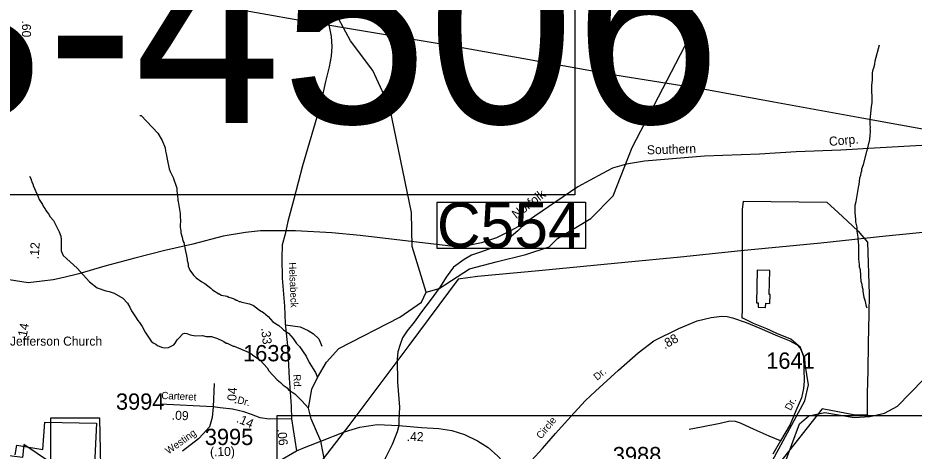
# Model space of a CAD drawing. Extents: x 1551653 to 1702041, y 811336 to 920032.
# Drawn here: x 1606239 to 1614363, y 908191 to 912119 of the extents above; entities that cross this region are included whole.
import ezdxf

# ---------------------------------------------------------------- set-up
doc = ezdxf.new("R2010")
doc.units = 0
for name, color, linetype in [('Old_Level_11', 7, 'Continuous'), ('Old_Level_14', 7, 'Continuous'), ('Old_Level_17', 7, 'Continuous'), ('Old_Level_22', 7, 'Continuous'), ('Old_Level_3', 7, 'Continuous'), ('Old_Level_31', 7, 'Continuous'), ('Old_Level_32', 7, 'Continuous'), ('Old_Level_35', 7, 'Continuous'), ('Old_Level_41', 7, 'Continuous'), ('Old_Level_44', 7, 'Continuous'), ('Old_Level_48', 7, 'Continuous'), ('Old_Level_49', 7, 'Continuous'), ('Old_Level_50', 7, 'Continuous'), ('Old_Level_56', 7, 'Continuous'), ('Old_Level_59', 7, 'Continuous'), ('Old_Level_62', 7, 'Continuous'), ('Old_Level_8', 7, 'Continuous')]:
    doc.layers.add(name, color=color, linetype=linetype)

msp = doc.modelspace()

# ---------------------------------------------------------------- linework, layer by layer
at = {"layer": 'Old_Level_3'}
for points in [[(1611286.614, 910514.524), (1604450.097, 910514.524), (1604450.097, 913433.125), (1611286.614, 913433.125), (1611286.614, 910514.524)], [(1615425.834, 905595.344), (1608589.316, 905595.344), (1608589.316, 908513.945), (1615425.834, 908513.945), (1615425.834, 905595.344)]]:
    msp.add_lwpolyline(points, dxfattribs=at)
at = {"layer": 'Old_Level_31'}
msp.add_line((1608986.415, 908280.581), (1608986.415, 908280.581), dxfattribs=at)
msp.add_lwpolyline([(1610040.631, 910446.99), (1611383.687, 910446.99), (1611383.687, 910028.114), (1610040.631, 910028.114), (1610040.631, 910446.99)], dxfattribs=at)
at = {"layer": 'Old_Level_32'}
for p, q in [((1608019.64, 908803.299), (1608008.475, 908591.396)), ((1608008.475, 908591.396), (1607527.346, 908615.875)), ((1608718.19, 908482.781), (1608763.818, 908193.999))]:
    msp.add_line(p, q, dxfattribs=at)
for points in [[(1609025.076, 912148.649), (1609054.366, 912071.172), (1609078.163, 911951.617), (1609085.549, 911860.808), (1609078.461, 911772.154), (1609060.741, 911676.408), (1609028.845, 911541.653), (1608979.229, 911321.791), (1608819.75, 910779.227), (1608741.781, 910474.257), (1608686.946, 910272.134), (1608667.959, 910187.197)], [(1608667.959, 910187.197), (1608660.851, 910157.899), (1608634.756, 910059.982), (1608631.495, 909941.176), (1608634.756, 909758.398), (1608654.327, 909503.816), (1608660.851, 909347.149), (1608683.684, 909144.788), (1608696.732, 908851.038), (1608716.303, 908599.72), (1608718.19, 908482.781)], [(1610895.545, 908105.542), (1610995.828, 908214.544), (1611113.551, 908349.708), (1611166.599, 908411.476), (1611281.415, 908539.372), (1611383.877, 908649.102), (1611473.986, 908733.397), (1611684.687, 908926.339), (1611860.94, 909081.653), (1612003.739, 909190.482), (1612229.012, 909303.845), (1612397.603, 909372.153), (1612524.046, 909402.674), (1612621.422, 909415.755), (1612667.93, 909411.394), (1612715.891, 909398.314), (1612840.881, 909357.62), (1612964.717, 909305.574), (1613125.793, 909235.662), (1613231.216, 909194.494), (1613302.326, 909153.421), (1613328.486, 909127.26), (1613338.66, 909105.46), (1613360.461, 909047.325), (1613367.001, 908824.233), (1613361.187, 908757.378), (1613343.746, 908673.082), (1613322.673, 908624.395), (1613292.152, 908557.54), (1613238.916, 908430.687), (1613153.287, 908283.738), (1613083.989, 908162.672)], [(1608008.475, 908591.396), (1607998.689, 908495.111), (1607975.856, 908411.882), (1607918.773, 908346.604), (1607874.737, 908302.542), (1607732.161, 908191.289)], [(1608718.19, 908482.781), (1608515.698, 908480.424), (1608435.781, 908493.48), (1608355.865, 908522.855), (1608285.735, 908545.701), (1608184.616, 908570.181), (1608073.713, 908583.236), (1608008.475, 908591.396)], [(1608763.818, 908193.999), (1608851.38, 908228.843), (1608986.415, 908280.581), (1609198.917, 908365.252), (1609339.736, 908408.371), (1609494.788, 908431.075), (1609692.155, 908423.829), (1609898.533, 908404.936), (1610054.044, 908394.762), (1610171.767, 908377.322), (1610288.036, 908340.987), (1610405.759, 908284.306), (1610503.135, 908223.264), (1610590.337, 908146.235), (1610670.906, 908056.454), (1610721.141, 907982.005)], [(1607350.805, 907540.956), (1607420.095, 907532.29), (1607550.015, 907519.289), (1607662.611, 907527.956), (1607840.167, 907553.956), (1607983.078, 907601.622), (1608112.997, 907683.954), (1608242.916, 907800.953), (1608442.125, 907974.285), (1608598.165, 908095.223), (1608763.818, 908193.999)]]:
    msp.add_lwpolyline(points, dxfattribs=at)
at = {"layer": 'Old_Level_35'}
for points in [[(1608664.338, 909334.542), (1608796.392, 909318.621), (1608869.762, 909285.511), (1608919.365, 909254.685), (1608966.448, 909208.103), (1608995.516, 909141.673)], [(1613153.287, 908283.738), (1613048.914, 908327.482), (1612913.858, 908387.662), (1612790.758, 908445.395), (1612743.032, 908460.172), (1612692.828, 908461.392), (1612604.79, 908442.37), (1612436.418, 908408.968), (1612324.099, 908386.635)]]:
    msp.add_lwpolyline(points, dxfattribs=at)
at = {"layer": 'Old_Level_41'}
msp.add_lwpolyline([(1612940.822, 909830.745), (1612933.449, 909536.031), (1612950.103, 909535.614), (1612949.119, 909496.275), (1613016.92, 909494.578), (1613017.833, 909531.027), (1613056.722, 909530.054), (1613058.771, 909611.977), (1613050.393, 909612.186), (1613055.778, 909827.875), (1612940.822, 909830.745)], dxfattribs=at)
at = {"layer": 'Old_Level_44'}
for points in [[(1615482.417, 911020.423), (1615270.517, 911006.957), (1615059.45, 911002.107), (1614789.123, 910989.027), (1614434.527, 910962.208), (1614056.47, 910940.473), (1613698.224, 910918.38), (1613292.583, 910905.117), (1612962.17, 910884.646), (1612464.271, 910864.344), (1611920.054, 910819.685), (1611755.62, 910794.198), (1611630.63, 910756.411), (1611537.614, 910706.996), (1611315.248, 910587.82), (1611115.41, 910451.93), (1610924.292, 910321.854), (1610843.308, 910263.851)], [(1610843.308, 910263.851), (1610705.926, 910187.563), (1610578.935, 910124.726), (1610441.297, 910079.716), (1610322.738, 910056.528), (1610250.381, 910046.534), (1610186.559, 910047.233), (1609342.619, 910146.8), (1609085.372, 910171.507), (1608755.005, 910187.376), (1608599.109, 910187.143), (1608437.056, 910189.033), (1608301.082, 910174.588), (1608100.843, 910138.83), (1607824.242, 910067.806), (1607571.697, 910008.699), (1607298.984, 909941.796), (1607028.348, 909868.85), (1606791.807, 909799.611), (1606655.429, 909765.159), (1606557.345, 909744.139), (1606459.229, 909731.324), (1606331.059, 909716.718), (1606159.488, 909742.617)], [(1610843.308, 910263.851), (1610771.083, 910187.469), (1610675.207, 910105.527), (1610628.94, 910074.047), (1610579.231, 910050.196), (1610440.23, 909998.364), (1610351.652, 909968.358), (1610283.676, 909929.521), (1610189.207, 909859.759), (1610120.172, 909767.47), (1610068.37, 909680.971), (1609975.703, 909556.849), (1609898.191, 909454.93), (1609831.259, 909361.633), (1609766.414, 909282.303), (1609726.309, 909219.549), (1609703.055, 909158.508), (1609682.708, 909091.653), (1609676.894, 909024.797), (1609679.074, 908814.786), (1609699.421, 908588.06), (1609693.513, 908471.5), (1609692.155, 908423.829)], [(1609692.155, 908423.829), (1609676.358, 908365.785), (1609633.185, 908250.195), (1609569.81, 908125.008), (1609514.432, 907999.658), (1609491.352, 907897.866), (1609479.79, 907762.02), (1609494.114, 907610.039), (1609508.845, 907497.874), (1609512.185, 907425.961), (1609493.56, 907366.106), (1609450.722, 907286.526), (1609353.212, 907155.831), (1609243.77, 907018.971)]]:
    msp.add_lwpolyline(points, dxfattribs=at)
at = {"layer": 'Old_Level_48'}
msp.add_line((1612816.41, 910457.23), (1613570.946, 910447.204), dxfattribs=at)
for points in [[(1613078.493, 908104.438), (1613372.295, 908645.847), (1613405.682, 908792.897), (1613375.634, 908980.05), (1613371.157, 909035.299), (1613361.751, 909058.937), (1613332.232, 909130.442), (1613245.426, 909207.309), (1613118.557, 909257.439), (1613028.414, 909300.885), (1612908.222, 909347.674), (1612811.402, 909397.804), (1612804.961, 909396.344), (1612808.72, 909483.713), (1612806.393, 910380.363), (1612816.41, 910457.23)], [(1613570.946, 910447.204), (1613675.185, 910355.106), (1613758.39, 910277.376), (1613855.644, 910185.838), (1613941.536, 910086.263)], [(1613941.536, 910086.263), (1613955.001, 909613.719), (1613951.75, 909433.857), (1613947.576, 909168.192), (1613943.429, 908919.843), (1613938.817, 908717.153), (1613938.197, 908530.546), (1613938.197, 908517.179), (1613814.01, 908521.271), (1613531.039, 908573.052), (1613135.251, 908071.017)], [(1607190.444, 906533.256), (1607205.38, 907026.447), (1607011.214, 907026.447), (1606981.342, 908491.076), (1606533.266, 908491.076), (1606533.266, 908087.556), (1606294.292, 908251.953), (1606279.356, 908132.391), (1606040.383, 908162.282), (1606100.126, 908356.57), (1604860.448, 908371.515), (1604860.448, 908251.953), (1604726.026, 908311.734), (1604621.475, 908401.405), (1604352.628, 908760.09), (1604397.436, 908954.377), (1604472.116, 909163.609), (1604472.116, 909342.952), (1604442.244, 909552.185)]]:
    msp.add_lwpolyline(points, dxfattribs=at)
at = {"layer": 'Old_Level_49'}
msp.add_line((1612816.41, 910457.23), (1613570.946, 910447.204), dxfattribs=at)
for points in [[(1613078.493, 908104.438), (1613372.295, 908645.847), (1613405.682, 908792.897), (1613375.634, 908980.05), (1613371.157, 909035.299), (1613361.751, 909058.937), (1613332.232, 909130.442), (1613245.426, 909207.309), (1613118.557, 909257.439), (1613028.414, 909300.885), (1612908.222, 909347.674), (1612811.402, 909397.804), (1612804.961, 909396.344), (1612808.72, 909483.713), (1612806.393, 910380.363), (1612816.41, 910457.23)], [(1613570.946, 910447.204), (1613675.185, 910355.106), (1613758.39, 910277.376), (1613855.644, 910185.838), (1613941.536, 910086.263)], [(1613941.536, 910086.263), (1613955.001, 909613.719), (1613951.75, 909433.857), (1613947.576, 909168.192), (1613943.429, 908919.843), (1613938.817, 908717.153), (1613938.197, 908530.546), (1613938.197, 908517.179), (1613814.01, 908521.271), (1613531.039, 908573.052), (1613135.251, 908071.017)], [(1606213.467, 908155.993), (1606229.651, 908245.501), (1606465.476, 908205), (1606482.393, 908454.651), (1606953.09, 908445.526), (1606880.604, 907001.857)]]:
    msp.add_lwpolyline(points, dxfattribs=at)
at = {"layer": 'Old_Level_50'}
msp.add_line((1608978.516, 908308.222), (1608978.516, 908308.222), dxfattribs=at)
at = {"layer": 'Old_Level_56'}
for points in [[(1614591.871, 911084.146), (1613888.092, 911209.353), (1613092.221, 911356.4), (1612465.759, 911469.588), (1611651.715, 911598.794), (1610825.87, 911748.052), (1610111.816, 911874.026), (1608795.146, 912094.895), (1608112.824, 912216.624), (1607514.532, 912327.438), (1606822.289, 912453.369), (1606329.501, 912536.824), (1606227.792, 912554.101)], [(1614566.266, 910183.974), (1614105.896, 910139.296), (1613517.676, 910076.002), (1612793.245, 910006.271), (1612244.998, 909950.569), (1611740.727, 909902.18), (1610960.315, 909825.182), (1610406.189, 909775.405), (1610230.002, 909751.567), (1609781.509, 909148.717), (1609237.671, 908423.128), (1608913.275, 907999.064), (1608775.339, 907828.762)]]:
    msp.add_lwpolyline(points, dxfattribs=at)
at = {"layer": 'Old_Level_59'}
for points in [[(1609938.751, 909632.983), (1609811.721, 910045.958), (1609806.697, 910354.664), (1609611.693, 911307.336), (1609456.673, 911642.083), (1609252.749, 911912.137), (1609081.736, 912230.788), (1609083.684, 912404.672), (1609216.865, 912573.122)], [(1611129.693, 910117.726), (1611431.735, 910298.684), (1611634.737, 910504.659), (1611807.698, 910944.291), (1612363.697, 912013.022)], [(1612829.78, 907578.258), (1612944.097, 907666.431), (1613184.993, 908063.029), (1613324.776, 908438.144), (1613409.77, 908511.963), (1613555.204, 908539.507), (1613821.282, 908496.597), (1613963.281, 908503.569), (1614093.491, 908536.097), (1614212.732, 908597.475), (1614444.399, 908836.169), (1615046.123, 909315.606), (1614996.851, 909375.643), (1615189.656, 909594.351), (1615292.486, 909774.464), (1615444.589, 909896.683), (1615626.682, 910008.181), (1615690.951, 910083.228), (1615748.792, 910173.284), (1615891.823, 910280.23), (1616003.498, 910294.567), (1616125.494, 910281.484), (1616421.771, 910175.369), (1616741.286, 910048.903)], [(1609938.751, 909632.983), (1610056.758, 909666.714), (1610333.681, 909844.904), (1610573.484, 909907.856), (1610843.748, 909972.446), (1611053.721, 910043.702), (1611129.693, 910117.726)], [(1609026.679, 908062.694), (1608986.415, 908280.581), (1608898.727, 908482.23), (1608874.735, 908581.168), (1608904.493, 908753.701), (1608953.988, 908858.706), (1609035.317, 908997.851), (1609148.685, 909120.558), (1609702.736, 909404.76), (1609896.715, 909542.042), (1609938.751, 909632.983)]]:
    msp.add_lwpolyline(points, dxfattribs=at)
at = {"layer": 'Old_Level_62'}
for points in [[(1613937.676, 909487.908), (1613930.602, 909500.929), (1613921.375, 909549.014), (1613909.994, 909585.206), (1613900.87, 909641.39), (1613901.075, 909657.384), (1613895.333, 909673.481), (1613893.795, 909701.47), (1613884.26, 909729.665), (1613875.956, 909833.831), (1613868.369, 909857.925), (1613868.676, 909881.916), (1613861.5, 909930.001), (1613863.653, 909937.998), (1613863.653, 910065.95), (1613859.859, 910074.05), (1613856.681, 910130.132), (1613845.608, 910184.265), (1613846.223, 910222.302), (1613834.945, 910270.49), (1613835.355, 910294.481), (1613828.281, 910350.563), (1613829.409, 910422.536), (1613837.919, 910454.421), (1613862.217, 910597.958), (1613866.318, 910605.955), (1613871.342, 910669.829), (1613879.749, 910693.717), (1613882.107, 910717.606), (1613888.361, 910733.497), (1613888.567, 910749.491), (1613905.278, 910789.271), (1613962.795, 911012.266), (1613963.513, 911060.248), (1613967.922, 911084.136), (1613968.229, 911100.13), (1613964.333, 911108.23), (1613968.537, 911124.121), (1613965.051, 911156.212), (1613965.769, 911196.197), (1613975.098, 911284.062), (1613975.611, 911316.05), (1613982.173, 911347.936), (1613980.737, 911507.876), (1613985.454, 911555.859), (1613986.479, 911619.835), (1613990.99, 911651.72), (1613999.295, 911667.612), (1614007.804, 911699.498), (1614010.265, 911731.383), (1614050.558, 911874.715)], [(1607345.457, 911233.824), (1607355.402, 911233.722), (1607508.781, 911075.114), (1607547.741, 911008.472), (1607572.655, 910940.087), (1607576.141, 910911.995), (1607583.83, 910887.901), (1607594.698, 910823.72), (1607611.615, 910751.439), (1607619.202, 910727.243), (1607646.268, 910670.854), (1607678.667, 910574.274), (1607678.359, 910550.283), (1607689.124, 910478.105), (1607688.919, 910462.111), (1607692.815, 910454.011), (1607711.065, 910345.744), (1607710.45, 910305.759), (1607714.141, 910289.662), (1607711.167, 910225.788), (1607712.705, 910201.695), (1607716.601, 910193.698), (1607716.191, 910169.707), (1607729.52, 910129.414), (1607735.056, 910097.323), (1607742.745, 910081.227), (1607757.612, 910004.947), (1607768.89, 909964.757), (1607770.53, 909942.816), (1607774.426, 909936.665), (1607774.221, 909920.671), (1607781.705, 909888.58), (1607781.295, 909866.64), (1607796.777, 909830.345), (1607830.098, 909787.797), (1607853.679, 909763.396), (1607905.044, 909726.486), (1607932.829, 909712.03), (1607988.09, 909669.174), (1608003.777, 909652.873), (1608059.243, 909617.911), (1608065.19, 909617.809), (1608083.029, 909605.506), (1608134.805, 909594.638), (1608150.697, 909586.436), (1608182.48, 909577.824), (1608204.42, 909569.519), (1608218.159, 909559.267), (1608224.208, 909559.164), (1608246.046, 909548.809), (1608254.043, 909548.604), (1608269.832, 909540.402), (1608337.602, 909527.278), (1608373.383, 909510.669), (1608428.645, 909467.711), (1608464.324, 909449.154), (1608507.692, 909410.399), (1608550.856, 909361.699), (1608604.374, 909328.788), (1608635.952, 909304.182), (1608649.691, 909287.983), (1608691.214, 909259.275), (1608734.377, 909212.523), (1608765.648, 909168.027), (1608791.177, 909139.627), (1608853.718, 909050.532), (1608878.837, 908994.143), (1608937.379, 908905.15), (1608953.988, 908858.706)], [(1606345.11, 910684.797), (1606358.644, 910656.5), (1606358.541, 910648.503), (1606366.333, 910636.405), (1606366.231, 910628.408), (1606377.816, 910608.21), (1606377.714, 910600.213), (1606424.056, 910495.432), (1606431.642, 910471.338), (1606460.965, 910426.842), (1606470.602, 910406.644), (1606486.289, 910386.447), (1606492.03, 910372.298), (1606515.611, 910343.898), (1606531.093, 910315.704), (1606560.518, 910281.152), (1606612.908, 910180.267), (1606628.287, 910140.077), (1606631.773, 910107.986), (1606632.081, 910005.972), (1606649.408, 909963.732), (1606777.565, 909849.518), (1606889.524, 909725.666), (1606958.626, 909670.507), (1607036.136, 909643.133), (1607065.971, 909638.724), (1607111.698, 909621.91), (1607190.95, 909578.541), (1607232.268, 909531.892), (1607253.696, 909497.546), (1607269.075, 909463.302), (1607306.19, 909408.656), (1607325.67, 909374.31), (1607341.356, 909356.06), (1607364.732, 909319.663), (1607391.901, 909269.22), (1607448.598, 909188.225), (1607464.387, 909173.974), (1607488.173, 909161.568), (1607503.962, 909149.367), (1607539.744, 909134.706), (1607563.632, 909128.35), (1607603.618, 909131.63), (1607652.01, 909154.801), (1607666.159, 909168.54), (1607682.665, 909200.323), (1607696.916, 909216.112), (1607733.518, 909253.431), (1607749.615, 909259.173), (1607771.555, 909258.763), (1607801.39, 909246.255), (1607849.27, 909237.54), (1607913.246, 909238.463), (1607945.029, 909229.85), (1607977.017, 909231.388), (1607993.012, 909229.03), (1608048.683, 909212.113), (1608092.359, 909189.353), (1608106.303, 909185.149), (1608128.038, 909170.795), (1608136.035, 909170.693), (1608191.502, 909141.678), (1608199.499, 909141.575), (1608334.526, 909085.289), (1608360.362, 909070.935), (1608366.206, 909062.835), (1608435.411, 909015.673), (1608498.26, 908944.52), (1608513.844, 908918.274), (1608588.483, 908837.073), (1608618.113, 908814.517), (1608643.642, 908788.168), (1608679.218, 908763.562), (1608692.957, 908747.26), (1608748.321, 908710.351), (1608813.322, 908647.297), (1608874.735, 908581.168)]]:
    msp.add_lwpolyline(points, dxfattribs=at)

# ---------------------------------------------------------------- texts
at = {"layer": 'Old_Level_11'}
for s, rotation, p in [('Helsabeck', 272.5215667, (1608694.84, 909901.179)), ('Rd.', 273.0135667, (1608735.479, 908885.324)), ('Dr.', 39.6980278, (1611489.803, 908828.355)), ('Carteret', 357.4069056, (1607538.697, 908663.74)), ('Dr.', 345.0559556, (1608223.037, 908626.898)), ('Dr.', 63.0951111, (1613245.32, 908553.337)), ('Circle', 50.6796972, (1610982.176, 908295.458)), ('Westing', 35.2714694, (1607603.644, 908158.706))]:
    msp.add_text(s, height=65.6167, rotation=rotation, dxfattribs=at).set_placement(p)
at = {"layer": 'Old_Level_14'}
for s, rotation, p in [('Corp.', 5.0394806, (1613595.235, 910957.508)), ('Southern', 1.6190861, (1611942.163, 910881.124)), ('Norfolk', 37.6846444, (1610756.425, 910292.846))]:
    msp.add_text(s, height=82.0208, rotation=rotation, dxfattribs=at).set_placement(p)
at = {"layer": 'Old_Level_17'}
for s, rotation, p in [('.60', 270.1697083, (1606275.573, 912095.712)), ('.12', 86.52445, (1606427.575, 909929.905)), ('.14', 79.5388583, (1606312.602, 909193.05)), ('.33', 276.4376167, (1608443.233, 909306.352)), ('.88', 29.9847278, (1612103.151, 909113.036)), ('.04', 86.9837778, (1608217.275, 908613.99)), ('.09', 357.4069056, (1607632.632, 908477.137)), ('.14', 336.552325, (1608213.606, 908456.757)), ('.06', 275.6315028, (1608590.975, 908389.463)), ('.42', 359.0907194, (1609763.41, 908283.075)), ('(.10)', 0.9838917, (1607981.157, 908143.55))]:
    msp.add_text(s, height=82.0208, rotation=rotation, dxfattribs=at).set_placement(p)
at = {"layer": 'Old_Level_22'}
msp.add_text('Jefferson Church', height=82.02083, dxfattribs=at).set_placement((1606167.241, 909147.138))
at = {"layer": 'Old_Level_3'}
msp.add_text('B-4506', height=1788.0542, dxfattribs=at).set_placement((1604902.607, 911164.878))
at = {"layer": 'Old_Level_31'}
msp.add_text('C554', height=410.1042, dxfattribs=at).set_placement((1610037.473, 910035.11))
at = {"layer": 'Old_Level_8'}
for s, p in [('1638', (1608280.645, 909005.099)), ('1641', (1613022.92, 908937.714)), ('3994', (1607127.993, 908566.399)), ('3995', (1607933.484, 908245.757)), ('3988', (1611632.24, 908081.094))]:
    msp.add_text(s, height=147.6375, dxfattribs=at).set_placement(p)

doc.saveas('drawing.dxf')
